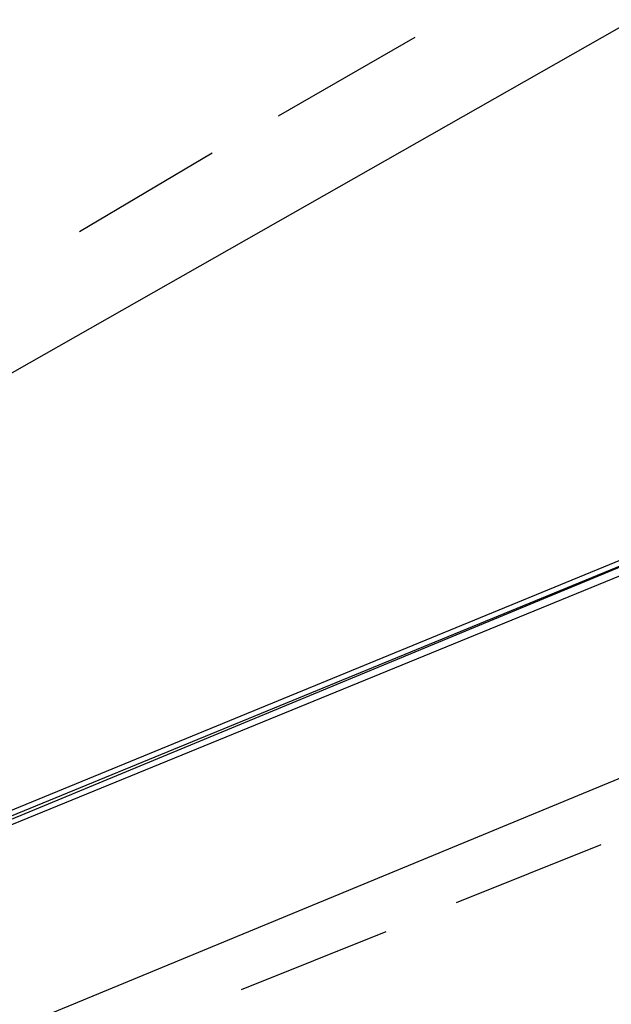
# Model space of a CAD drawing. Header units: feet. Extents: x -79 to 198, y -22 to 181.
# Tile 580 of 656: x 45.7 to 47.61, y 145.04 to 148.21. Entities that reach past the tile are written whole.
import ezdxf

# ---------------------------------------------------------------- set-up
doc = ezdxf.new("R2010")
doc.units = ezdxf.units.FT
doc.layers.add('A-AREA-COMUN', color=252, linetype='CONTINUOUS')
doc.layers.add('A-LINEA', color=7, linetype='CONTINUOUS')

msp = doc.modelspace()

# ---------------------------------------------------------------- linework, layer by layer
at = {"layer": 'A-AREA-COMUN'}
msp.add_lwpolyline([(124.512, 153.8133), (119.552, 155.5733), (114.928, 156.9422), (109.568, 158.1689), (103.76, 159.1289), (97.6, 159.7333), (90.24, 159.8933), (85.2, 159.6622), (78.48, 158.8978), (72.832, 157.8489), (66.848, 156.3378), (60.88, 154.3822), (56, 152.4089), (50.16, 149.6178), (45.088, 146.7378), (40.08, 143.4133), (39.68, 143.3778), (38.592, 142.5778), (38.528, 142.1689), (37.728, 141.7778), (36.768, 141.7778), (2.592, 149.8489)], dxfattribs=at)
at = {"layer": 'A-LINEA'}
for p, q in [((46.9733, 148.1511), (46.5333, 147.8978)), ((46.32, 147.7778), (45.8933, 147.5244)), ((45.0133, 144.6844), (48.44, 146.0978)), ((45.0133, 144.6844), (48.44, 146.0978)), ((47.5733, 145.5511), (47.1067, 145.3644)), ((47.5733, 145.5511), (47.1067, 145.3644)), ((46.88, 145.2711), (46.4133, 145.0844)), ((46.88, 145.2711), (46.4133, 145.0844))]:
    msp.add_line(p, q, dxfattribs=at)
for points in [[(44.6533, 145.2444), (48.2933, 146.7378), (48.3067, 146.7378), (48.3067, 146.7244), (44.6667, 145.2311), (44.6533, 145.2311), (44.6533, 145.2444)], [(44.6533, 145.2444), (48.2933, 146.7378), (48.3067, 146.7378), (48.3067, 146.7244), (44.6667, 145.2311), (44.6533, 145.2311), (44.6533, 145.2444)], [(44.6667, 145.2178), (48.3067, 146.7244), (48.32, 146.7111), (48.32, 146.6978), (44.6667, 145.2044), (44.6667, 145.2178)], [(44.6667, 145.2178), (48.3067, 146.7244), (48.32, 146.7111), (48.32, 146.6978), (44.6667, 145.2044), (44.6667, 145.2178)]]:
    msp.add_lwpolyline(points, dxfattribs=at)

doc.saveas('drawing.dxf')
